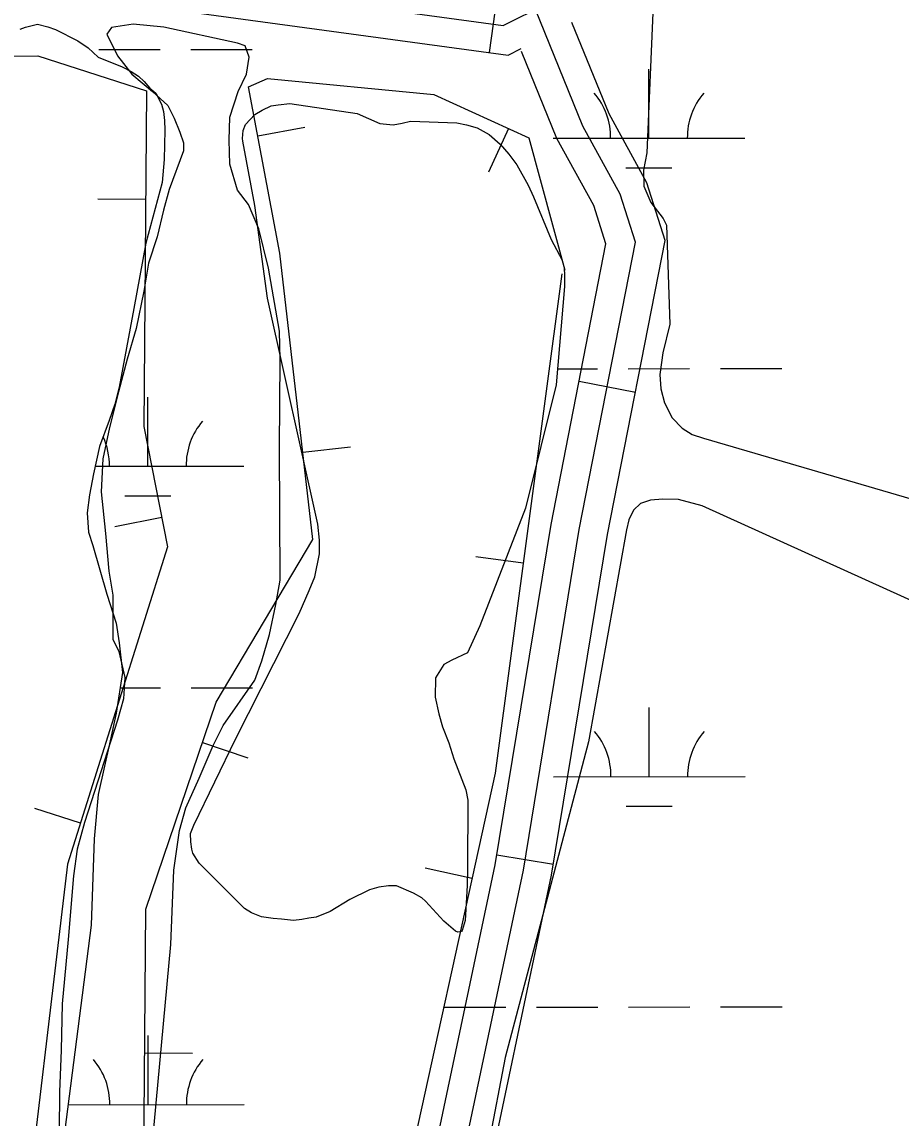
# Model space of a CAD drawing. Extents: x 3279314 to 3317160, y 734079 to 759431.
# Drawn here: x 3294150 to 3294609, y 742987 to 743558 of the extents above; entities that cross this region are included whole.
import ezdxf

# ---------------------------------------------------------------- set-up
doc = ezdxf.new("R2010")
doc.units = 0
for name, color, linetype in [('V-BORW-LINE', 7, 'Continuous'), ('V-ROAD-CNTR', 7, 'Continuous'), ('V-SITE-VEGE', 7, 'Continuous'), ('V-WETL-SWMP', 7, 'Continuous')]:
    doc.layers.add(name, color=color, linetype=linetype)

msp = doc.modelspace()

# ---------------------------------------------------------------- linework, layer by layer
at = {"layer": 'V-BORW-LINE'}
for p, q in [((3294273.46, 743498.9), (3294298.03, 743503.5)), ((3294404.15, 743502.81), (3294393.79, 743480.05)), ((3294215.02, 743465.79), (3294190.02, 743465.99)), ((3294296.95, 743334.06), (3294321.78, 743336.95)), ((3294223.42, 743300.11), (3294198.89, 743295.27)), ((3294411.93, 743276.26), (3294387.15, 743279.57)), ((3294244.61, 743182.83), (3294268.28, 743174.77)), ((3294181.07, 743140.8), (3294157.23, 743148.32)), ((3294385.25, 743111.95), (3294360.83, 743117.33)), ((3294214.47, 743021.13), (3294239.47, 743020.94))]:
    msp.add_line(p, q, dxfattribs=at)
for points in [[(3294077.5, 743319.43), (3294075.27, 743540.51), (3294158.75, 743540.62), (3294215.48, 743522.41), (3294214.06, 743347.51), (3294226.46, 743284.69), (3294174.33, 743119.41), (3294149.36, 742910.18), (3294116.87, 742761.83), (3294092.46, 742595.56), (3294061.18, 742366.98), (3294052.14, 742205.59), (3294066.21, 742132.04), (3294023.28, 741926.67), (3294002.59, 741626.08), (3294018.22, 741284.94)], [(3294432.03, 743427.08), (3294397.34, 743166.78), (3294346.65, 742936.88), (3294296.34, 742859.4), (3294213.4, 742877.99), (3294215.03, 743095.96), (3294251.73, 743203.74), (3294302.23, 743288.64), (3294284.9, 743437.76), (3294268.68, 743524.42), (3294278.48, 743528.79), (3294365.23, 743520.52), (3294414.78, 743497.97), (3294433.65, 743428.87)]]:
    msp.add_lwpolyline(points, dxfattribs=at)
at = {"layer": 'V-ROAD-CNTR'}
for p, q in [((3294398.28, 743572.06), (3294394.23, 743542.34)), ((3294441.01, 743371.06), (3294470.46, 743365.3)), ((3294398.08, 743124.34), (3294427.69, 743119.47))]:
    msp.add_line(p, q, dxfattribs=at)
for points in [[(3293777.31, 743683.37), (3293838.68, 743712.46), (3293915.01, 743788.87), (3293968.65, 743791.13), (3294008.26, 743618.07), (3294172.33, 743587.74), (3294401.47, 743556.49), (3294423.8, 743567.64), (3294446.49, 743580.74), (3294462.71, 743600.13), (3294469.26, 743623.69), (3294536.48, 743889.51), (3294595.62, 744090.19)], [(3293964.21, 743743.29), (3293995.84, 743605.11), (3294169.95, 743572.92), (3294404.03, 743541), (3294410.81, 743544.39)], [(3294337.25, 742832.27), (3294373.47, 742933.65), (3294411.97, 743116.35), (3294441.16, 743293.79), (3294470.5, 743443.57), (3294462.52, 743468.57), (3294443.07, 743504.03), (3294418.25, 743564.87)], [(3294351.37, 742827.22), (3294387.94, 742929.56), (3294426.72, 743113.58), (3294455.93, 743291.13), (3294485.96, 743444.47), (3294476.37, 743474.51), (3294456.64, 743510.49), (3294437.27, 743557.96)], [(3294323.12, 742837.32), (3294359.01, 742937.73), (3294397.22, 743119.11), (3294426.4, 743296.45), (3294455.04, 743442.68), (3294448.67, 743462.62), (3294429.51, 743497.57), (3294411.01, 743542.91)]]:
    msp.add_lwpolyline(points, dxfattribs=at)
at = {"layer": 'V-SITE-VEGE'}
for p, q in [((3294479.66, 743567.28), (3294476.3, 743490.09)), ((3294197.22, 743555.46), (3294194.74, 743551.99)), ((3294208.45, 743557.23), (3294197.22, 743555.46)), ((3294224.44, 743555.63), (3294208.45, 743557.23)), ((3294262.91, 743547.26), (3294224.44, 743555.63)), ((3294194.74, 743551.99), (3294200.25, 743540.7)), ((3294266.84, 743545.87), (3294262.91, 743547.26)), ((3294268.93, 743539.9), (3294266.84, 743545.87)), ((3294200.25, 743540.7), (3294207.76, 743531.13)), ((3294267.67, 743531.15), (3294268.93, 743539.9)), ((3294207.76, 743531.13), (3294218.57, 743522.15)), ((3294263.34, 743522.01), (3294267.67, 743531.15)), ((3294218.57, 743522.15), (3294226.56, 743514.77)), ((3294258.93, 743508.7), (3294263.34, 743522.01)), ((3294226.56, 743514.77), (3294229.95, 743508.13)), ((3294229.95, 743508.13), (3294232.89, 743500.83)), ((3294258.49, 743496.64), (3294258.93, 743508.7)), ((3294232.89, 743500.83), (3294234.77, 743495.31)), ((3294234.77, 743495.31), (3294234.69, 743491.14)), ((3294258.93, 743484.12), (3294258.49, 743496.64)), ((3294234.69, 743491.14), (3294227.31, 743471.08)), ((3294476.3, 743490.09), (3294474.6, 743481.13)), ((3294262.85, 743470.66), (3294258.93, 743484.12)), ((3294474.6, 743481.13), (3294474.89, 743472.78)), ((3294227.31, 743471.08), (3294224.26, 743460.17)), ((3294268.64, 743463.1), (3294262.85, 743470.66)), ((3294474.89, 743472.78), (3294478.47, 743464.16)), ((3294478.47, 743464.16), (3294484.9, 743455.92)), ((3294224.26, 743460.17), (3294220.94, 743446.4)), ((3294274.12, 743450.49), (3294268.64, 743463.1)), ((3294484.9, 743455.92), (3294486.59, 743452.38)), ((3294279.02, 743429.99), (3294274.12, 743450.49)), ((3294486.59, 743452.38), (3294488.3, 743400.78)), ((3294220.94, 743446.4), (3294216.52, 743432.65)), ((3294216.52, 743432.65), (3294214.06, 743417.99)), ((3294284.8, 743397.19), (3294279.02, 743429.99)), ((3294214.06, 743417.99), (3294209.99, 743398.53)), ((3294209.99, 743398.53), (3294205.31, 743382.6)), ((3294285.19, 743382.48), (3294284.8, 743397.19)), ((3294488.3, 743400.78), (3294484.74, 743385.92)), ((3294484.74, 743385.92), (3294483.22, 743374.54)), ((3294205.31, 743382.6), (3294200.83, 743365.56)), ((3294284.8, 743336.4), (3294285.19, 743382.48)), ((3294483.22, 743374.54), (3294483.75, 743367.07)), ((3294483.75, 743367.07), (3294485.59, 743359.79)), ((3294200.83, 743365.56), (3294196.11, 743346.99)), ((3294485.59, 743359.79), (3294489.62, 743352.03)), ((3294489.62, 743352.03), (3294494.79, 743346.68)), ((3294196.11, 743346.99), (3294192.75, 743330.59)), ((3294494.79, 743346.68), (3294500, 743343.29)), ((3294500, 743343.29), (3294505.89, 743341.43)), ((3294505.89, 743341.43), (3294633.82, 743304.02)), ((3294285.1, 743267.48), (3294284.8, 743336.4)), ((3294192.75, 743330.59), (3294191.78, 743313.49)), ((3294191.78, 743313.49), (3294194.03, 743291.73)), ((3294473.02, 743307.34), (3294469.45, 743303.9)), ((3294478.31, 743309.01), (3294473.02, 743307.34)), ((3294484.69, 743309.55), (3294478.31, 743309.01)), ((3294492.81, 743309.4), (3294484.69, 743309.55)), ((3294505.26, 743306.11), (3294492.81, 743309.4)), ((3294643.49, 743243.49), (3294505.26, 743306.11)), ((3294466.94, 743298.9), (3294465.75, 743293.65)), ((3294469.45, 743303.9), (3294466.94, 743298.9)), ((3294465.75, 743293.65), (3294445.99, 743183.18)), ((3294194.03, 743291.73), (3294195.87, 743272.16)), ((3294195.87, 743272.16), (3294197.84, 743259.61)), ((3294282.9, 743254.8), (3294285.1, 743267.48)), ((3294197.84, 743259.61), (3294197.86, 743236.57)), ((3294279.55, 743239.06), (3294282.9, 743254.8)), ((3294197.86, 743236.57), (3294201.04, 743230.15)), ((3294275.57, 743225.3), (3294279.55, 743239.06)), ((3294201.04, 743230.15), (3294204.09, 743216.71)), ((3294271.88, 743215.27), (3294275.57, 743225.3)), ((3294204.09, 743216.71), (3294203.45, 743205.53)), ((3294255.43, 743191.65), (3294271.88, 743215.27)), ((3294203.45, 743205.53), (3294200.4, 743194.39)), ((3294200.4, 743194.39), (3294183.2, 743141.15)), ((3294250.2, 743181.2), (3294255.43, 743191.65)), ((3294242.87, 743164.22), (3294250.2, 743181.2)), ((3294445.99, 743183.18), (3294402.44, 743018.7)), ((3294236.01, 743148.76), (3294242.87, 743164.22)), ((3294232.72, 743136.97), (3294236.01, 743148.76)), ((3294183.2, 743141.15), (3294179.22, 743127.17)), ((3294229.72, 743116.18), (3294232.72, 743136.97)), ((3294179.22, 743127.17), (3294177.44, 743113.38)), ((3294228.15, 743077.58), (3294229.72, 743116.18)), ((3294177.44, 743113.38), (3294174.64, 743080.07)), ((3294174.64, 743080.07), (3294171.41, 743046.56)), ((3294217.54, 742963.43), (3294228.15, 743077.58)), ((3294171.41, 743046.56), (3294170.97, 743022.42)), ((3294170.97, 743022.42), (3294170.15, 743000.71)), ((3294402.44, 743018.7), (3294389.84, 742952.65)), ((3294170.15, 743000.71), (3294169.99, 742980.08))]:
    msp.add_line(p, q, dxfattribs=at)
at = {"layer": 'V-WETL-SWMP'}
for p, q in [((3294149.63, 743554.56), (3294152.3, 743555.65)), ((3294149.63, 743554.56), (3294152.3, 743555.65)), ((3294152.3, 743555.65), (3294158.58, 743557.24)), ((3294152.3, 743555.65), (3294158.58, 743557.24)), ((3294158.58, 743557.24), (3294164.04, 743555.82)), ((3294158.58, 743557.24), (3294164.04, 743555.82)), ((3294164.04, 743555.82), (3294167.99, 743554.42)), ((3294164.04, 743555.82), (3294167.99, 743554.42)), ((3294167.99, 743554.42), (3294179.62, 743548.54)), ((3294167.99, 743554.42), (3294179.62, 743548.54)), ((3294179.62, 743548.54), (3294185.04, 743544.84)), ((3294179.62, 743548.54), (3294185.04, 743544.84)), ((3294185.04, 743544.84), (3294190.25, 743540.02)), ((3294185.04, 743544.84), (3294190.25, 743540.02)), ((3294238.61, 743544), (3294270.61, 743544.02)), ((3294190.25, 743540.02), (3294202.84, 743534.87)), ((3294190.25, 743540.02), (3294202.84, 743534.87)), ((3294190.61, 743543.98), (3294222.61, 743543.99)), ((3294202.84, 743534.87), (3294207.53, 743532.52)), ((3294202.84, 743534.87), (3294207.53, 743532.52)), ((3294477.48, 743497.69), (3294477.46, 743533.69)), ((3294207.53, 743532.52), (3294211.27, 743529.99)), ((3294207.53, 743532.52), (3294211.27, 743529.99)), ((3294211.27, 743529.99), (3294214.24, 743527.29)), ((3294211.27, 743529.99), (3294214.24, 743527.29)), ((3294214.24, 743527.29), (3294217.21, 743523.83)), ((3294214.24, 743527.29), (3294217.21, 743523.83)), ((3294217.21, 743523.83), (3294220.38, 743521.12)), ((3294217.21, 743523.83), (3294220.38, 743521.12)), ((3294220.38, 743521.12), (3294223.3, 743515.39)), ((3294220.38, 743521.12), (3294223.3, 743515.39)), ((3294284.08, 743515.1), (3294290.15, 743515.75)), ((3294284.08, 743515.1), (3294290.15, 743515.75)), ((3294290.15, 743515.75), (3294325.25, 743510.58)), ((3294290.15, 743515.75), (3294325.25, 743510.58)), ((3294223.3, 743515.39), (3294224.37, 743511.59)), ((3294223.3, 743515.39), (3294224.37, 743511.59)), ((3294224.37, 743511.59), (3294224.86, 743507.04)), ((3294224.37, 743511.59), (3294224.86, 743507.04)), ((3294267.05, 743504.81), (3294271.88, 743510.02)), ((3294267.05, 743504.81), (3294271.88, 743510.02)), ((3294271.88, 743510.02), (3294275.7, 743512.42)), ((3294271.88, 743510.02), (3294275.7, 743512.42)), ((3294275.7, 743512.42), (3294280.48, 743514.6)), ((3294275.7, 743512.42), (3294280.48, 743514.6)), ((3294280.48, 743514.6), (3294284.08, 743515.1)), ((3294280.48, 743514.6), (3294284.08, 743515.1)), ((3294325.25, 743510.58), (3294337.08, 743505.45)), ((3294325.25, 743510.58), (3294337.08, 743505.45)), ((3294224.86, 743507.04), (3294224.96, 743501.93)), ((3294224.86, 743507.04), (3294224.96, 743501.93)), ((3294265.86, 743501.81), (3294267.05, 743504.81)), ((3294265.86, 743501.81), (3294267.05, 743504.81)), ((3294337.08, 743505.45), (3294344.07, 743504.75)), ((3294337.08, 743505.45), (3294344.07, 743504.75)), ((3294344.07, 743504.75), (3294348.82, 743505.61)), ((3294344.07, 743504.75), (3294348.82, 743505.61)), ((3294348.82, 743505.61), (3294353.19, 743506.67)), ((3294348.82, 743505.61), (3294353.19, 743506.67)), ((3294353.19, 743506.67), (3294377.21, 743505.67)), ((3294353.19, 743506.67), (3294377.21, 743505.67)), ((3294377.21, 743505.67), (3294382.3, 743504.64)), ((3294377.21, 743505.67), (3294382.3, 743504.64)), ((3294382.3, 743504.64), (3294387.95, 743503.21)), ((3294382.3, 743504.64), (3294387.95, 743503.21)), ((3294224.96, 743501.93), (3294224.68, 743486.6)), ((3294224.96, 743501.93), (3294224.68, 743486.6)), ((3294265.6, 743497.65), (3294265.86, 743501.81)), ((3294265.6, 743497.65), (3294265.86, 743501.81)), ((3294387.95, 743503.21), (3294394.13, 743499.69)), ((3294387.95, 743503.21), (3294394.13, 743499.69)), ((3294394.13, 743499.69), (3294399.91, 743494.67)), ((3294394.13, 743499.69), (3294399.91, 743494.67)), ((3294265.76, 743496.13), (3294265.6, 743497.65)), ((3294265.76, 743496.13), (3294265.6, 743497.65)), ((3294271.97, 743462.71), (3294265.76, 743496.13)), ((3294271.97, 743462.71), (3294265.76, 743496.13)), ((3294399.91, 743494.67), (3294404.36, 743489.48)), ((3294399.91, 743494.67), (3294404.36, 743489.48)), ((3294427.48, 743497.67), (3294527.48, 743497.72)), ((3294404.36, 743489.48), (3294408.61, 743483.91)), ((3294404.36, 743489.48), (3294408.61, 743483.91)), ((3294224.68, 743486.6), (3294223.71, 743474.7)), ((3294224.68, 743486.6), (3294223.71, 743474.7)), ((3294408.61, 743483.91), (3294414.47, 743473.21)), ((3294408.61, 743483.91), (3294414.47, 743473.21)), ((3294465.49, 743482.26), (3294489.49, 743482.27)), ((3294223.71, 743474.7), (3294215.19, 743443.06)), ((3294223.71, 743474.7), (3294215.19, 743443.06)), ((3294414.47, 743473.21), (3294417.2, 743467.11)), ((3294414.47, 743473.21), (3294417.2, 743467.11)), ((3294417.2, 743467.11), (3294426.46, 743444.99)), ((3294417.2, 743467.11), (3294426.46, 743444.99)), ((3294278.49, 743414.34), (3294271.97, 743462.71)), ((3294278.49, 743414.34), (3294271.97, 743462.71)), ((3294215.19, 743443.06), (3294208.9, 743408.92)), ((3294215.19, 743443.06), (3294208.9, 743408.92)), ((3294426.46, 743444.99), (3294432.13, 743434.1)), ((3294426.46, 743444.99), (3294432.13, 743434.1)), ((3294432.13, 743434.1), (3294433.19, 743429.92)), ((3294432.13, 743434.1), (3294433.19, 743429.92)), ((3294433.19, 743429.92), (3294433.5, 743426.31)), ((3294433.19, 743429.92), (3294433.5, 743426.31)), ((3294433.5, 743426.31), (3294433.4, 743420.45)), ((3294433.5, 743426.31), (3294433.4, 743420.45)), ((3294433.4, 743420.45), (3294429.07, 743369.24)), ((3294433.4, 743420.45), (3294429.07, 743369.24)), ((3294304.76, 743296.53), (3294278.49, 743414.34)), ((3294304.76, 743296.53), (3294278.49, 743414.34)), ((3294208.9, 743408.92), (3294201.22, 743367.91)), ((3294208.9, 743408.92), (3294201.22, 743367.91)), ((3294429.78, 743377.6), (3294450.7, 743377.61)), ((3294466.7, 743377.62), (3294498.7, 743377.63)), ((3294514.7, 743377.64), (3294546.7, 743377.66)), ((3294201.22, 743367.91), (3294198.96, 743359.18)), ((3294201.22, 743367.91), (3294198.96, 743359.18)), ((3294429.07, 743369.24), (3294413.16, 743305)), ((3294429.07, 743369.24), (3294413.16, 743305)), ((3294216.13, 743326.75), (3294216.11, 743362.75)), ((3294198.96, 743359.18), (3294195.97, 743350.53)), ((3294198.96, 743359.18), (3294195.97, 743350.53)), ((3294195.97, 743350.53), (3294190.99, 743336.99)), ((3294195.97, 743350.53), (3294190.99, 743336.99)), ((3294190.99, 743336.99), (3294187.9, 743322.85)), ((3294190.99, 743336.99), (3294187.9, 743322.85)), ((3294187.9, 743322.85), (3294185.81, 743311.91)), ((3294187.9, 743322.85), (3294185.81, 743311.91)), ((3294188.75, 743326.73), (3294266.13, 743326.77)), ((3294185.81, 743311.91), (3294184.51, 743302.47)), ((3294185.81, 743311.91), (3294184.51, 743302.47)), ((3294204.14, 743311.31), (3294228.14, 743311.32)), ((3294413.16, 743305), (3294389.34, 743243.54)), ((3294413.16, 743305), (3294389.34, 743243.54)), ((3294184.51, 743302.47), (3294185.27, 743292.43)), ((3294184.51, 743302.47), (3294185.27, 743292.43)), ((3294305.74, 743288.19), (3294304.76, 743296.53)), ((3294305.74, 743288.19), (3294304.76, 743296.53)), ((3294185.27, 743292.43), (3294187.42, 743285.39)), ((3294185.27, 743292.43), (3294187.42, 743285.39)), ((3294305.62, 743281.19), (3294305.74, 743288.19)), ((3294305.62, 743281.19), (3294305.74, 743288.19)), ((3294187.42, 743285.39), (3294194.72, 743260.09)), ((3294187.42, 743285.39), (3294194.72, 743260.09)), ((3294303.32, 743269.12), (3294305.62, 743281.19)), ((3294303.32, 743269.12), (3294305.62, 743281.19)), ((3294300.35, 743261.98), (3294303.32, 743269.12)), ((3294300.35, 743261.98), (3294303.32, 743269.12)), ((3294194.72, 743260.09), (3294199.56, 743245.05)), ((3294194.72, 743260.09), (3294199.56, 743245.05)), ((3294295.03, 743249.97), (3294300.35, 743261.98)), ((3294295.03, 743249.97), (3294300.35, 743261.98)), ((3294262.06, 743184.89), (3294295.03, 743249.97)), ((3294262.06, 743184.89), (3294295.03, 743249.97)), ((3294199.56, 743245.05), (3294201.27, 743234.8)), ((3294199.56, 743245.05), (3294201.27, 743234.8)), ((3294389.34, 743243.54), (3294382.85, 743229.46)), ((3294389.34, 743243.54), (3294382.85, 743229.46)), ((3294201.27, 743234.8), (3294202.88, 743219.25)), ((3294201.27, 743234.8), (3294202.88, 743219.25)), ((3294374.64, 743225.64), (3294370.44, 743223.44)), ((3294374.64, 743225.64), (3294370.44, 743223.44)), ((3294382.85, 743229.46), (3294374.64, 743225.64)), ((3294382.85, 743229.46), (3294374.64, 743225.64)), ((3294202.88, 743219.25), (3294199.67, 743198.12)), ((3294202.88, 743219.25), (3294199.67, 743198.12)), ((3294370.44, 743223.44), (3294366.15, 743216.52)), ((3294370.44, 743223.44), (3294366.15, 743216.52)), ((3294366.15, 743216.52), (3294365.97, 743206.49)), ((3294366.15, 743216.52), (3294365.97, 743206.49)), ((3294201.67, 743211.31), (3294222.78, 743211.32)), ((3294238.78, 743211.33), (3294270.78, 743211.34)), ((3294365.97, 743206.49), (3294367.89, 743197.75)), ((3294365.97, 743206.49), (3294367.89, 743197.75)), ((3294199.67, 743198.12), (3294196.57, 743183.6)), ((3294199.67, 743198.12), (3294196.57, 743183.6)), ((3294367.89, 743197.75), (3294369.85, 743190.9)), ((3294367.89, 743197.75), (3294369.85, 743190.9)), ((3294477.65, 743165.02), (3294477.63, 743201.02)), ((3294369.85, 743190.9), (3294373.11, 743182.71)), ((3294369.85, 743190.9), (3294373.11, 743182.71)), ((3294240.06, 743139.68), (3294262.06, 743184.89)), ((3294240.06, 743139.68), (3294262.06, 743184.89)), ((3294196.57, 743183.6), (3294190.2, 743155.71)), ((3294196.57, 743183.6), (3294190.2, 743155.71)), ((3294373.11, 743182.71), (3294375.8, 743174.33)), ((3294373.11, 743182.71), (3294375.8, 743174.33)), ((3294375.8, 743174.33), (3294381.94, 743158.14)), ((3294375.8, 743174.33), (3294381.94, 743158.14)), ((3294427.65, 743164.99), (3294527.65, 743165.05)), ((3294190.2, 743155.71), (3294188.08, 743132.66)), ((3294190.2, 743155.71), (3294188.08, 743132.66)), ((3294381.94, 743158.14), (3294382.98, 743152.82)), ((3294381.94, 743158.14), (3294382.98, 743152.82)), ((3294382.98, 743152.82), (3294382.91, 743117.05)), ((3294382.98, 743152.82), (3294382.91, 743117.05)), ((3294465.66, 743149.58), (3294489.66, 743149.6)), ((3294238.47, 743135.35), (3294240.06, 743139.68)), ((3294238.47, 743135.35), (3294240.06, 743139.68)), ((3294238.58, 743131), (3294238.47, 743135.35)), ((3294238.58, 743131), (3294238.47, 743135.35)), ((3294188.08, 743132.66), (3294186.52, 743087.65)), ((3294188.08, 743132.66), (3294186.52, 743087.65)), ((3294239.08, 743127.2), (3294238.58, 743131)), ((3294239.08, 743127.2), (3294238.58, 743131)), ((3294239.61, 743125.11), (3294239.08, 743127.2)), ((3294239.61, 743125.11), (3294239.08, 743127.2)), ((3294242.92, 743119.94), (3294239.61, 743125.11)), ((3294242.92, 743119.94), (3294239.61, 743125.11)), ((3294266.53, 743096.24), (3294242.92, 743119.94)), ((3294266.53, 743096.24), (3294242.92, 743119.94)), ((3294382.91, 743117.05), (3294382.75, 743108.35)), ((3294382.91, 743117.05), (3294382.75, 743108.35)), ((3294331.8, 743106.05), (3294321.49, 743100.93)), ((3294331.8, 743106.05), (3294321.49, 743100.93)), ((3294336.56, 743107.48), (3294331.8, 743106.05)), ((3294336.56, 743107.48), (3294331.8, 743106.05)), ((3294341.68, 743108.14), (3294336.56, 743107.48)), ((3294341.68, 743108.14), (3294336.56, 743107.48)), ((3294345.84, 743108.07), (3294341.68, 743108.14)), ((3294345.84, 743108.07), (3294341.68, 743108.14)), ((3294354.67, 743104.31), (3294345.84, 743108.07)), ((3294354.67, 743104.31), (3294345.84, 743108.07)), ((3294358.98, 743101.78), (3294354.67, 743104.31)), ((3294358.98, 743101.78), (3294354.67, 743104.31)), ((3294382.75, 743108.35), (3294382.21, 743099.09)), ((3294382.75, 743108.35), (3294382.21, 743099.09)), ((3294321.49, 743100.93), (3294311.16, 743094.68)), ((3294321.49, 743100.93), (3294311.16, 743094.68)), ((3294361.03, 743100.04), (3294358.98, 743101.78)), ((3294361.03, 743100.04), (3294358.98, 743101.78)), ((3294370.49, 743089.65), (3294361.03, 743100.04)), ((3294370.49, 743089.65), (3294361.03, 743100.04)), ((3294382.21, 743099.09), (3294381.72, 743092.85)), ((3294382.21, 743099.09), (3294381.72, 743092.85)), ((3294270.28, 743094.09), (3294266.53, 743096.24)), ((3294270.28, 743094.09), (3294266.53, 743096.24)), ((3294275.35, 743091.92), (3294270.28, 743094.09)), ((3294275.35, 743091.92), (3294270.28, 743094.09)), ((3294311.16, 743094.68), (3294303.92, 743091.79)), ((3294311.16, 743094.68), (3294303.92, 743091.79)), ((3294381.72, 743092.85), (3294381.67, 743090.01)), ((3294381.72, 743092.85), (3294381.67, 743090.01)), ((3294186.52, 743087.65), (3294151.33, 742814.25)), ((3294186.52, 743087.65), (3294151.33, 742814.25)), ((3294281.57, 743091.05), (3294275.35, 743091.92)), ((3294281.57, 743091.05), (3294275.35, 743091.92)), ((3294285.92, 743090.78), (3294281.57, 743091.05)), ((3294285.92, 743090.78), (3294281.57, 743091.05)), ((3294292.16, 743090.11), (3294285.92, 743090.78)), ((3294292.16, 743090.11), (3294285.92, 743090.78)), ((3294296.52, 743090.59), (3294292.16, 743090.11)), ((3294296.52, 743090.59), (3294292.16, 743090.11)), ((3294300.12, 743091.29), (3294296.52, 743090.59)), ((3294300.12, 743091.29), (3294296.52, 743090.59)), ((3294303.92, 743091.79), (3294300.12, 743091.29)), ((3294303.92, 743091.79), (3294300.12, 743091.29)), ((3294376.65, 743084.43), (3294370.49, 743089.65)), ((3294376.65, 743084.43), (3294370.49, 743089.65)), ((3294381.67, 743090.01), (3294380.06, 743084.74)), ((3294381.67, 743090.01), (3294380.06, 743084.74)), ((3294377.77, 743084.03), (3294376.65, 743084.43)), ((3294377.77, 743084.03), (3294376.65, 743084.43)), ((3294379.67, 743084.37), (3294377.77, 743084.03)), ((3294379.67, 743084.37), (3294377.77, 743084.03)), ((3294380.06, 743084.74), (3294379.67, 743084.37)), ((3294380.06, 743084.74), (3294379.67, 743084.37)), ((3294370.87, 743044.9), (3294402.87, 743044.91)), ((3294418.87, 743044.92), (3294450.87, 743044.94)), ((3294466.87, 743044.94), (3294498.87, 743044.96)), ((3294514.87, 743044.97), (3294546.87, 743044.98)), ((3294216.3, 742994.07), (3294216.28, 743030.07)), ((3294174.47, 742994.05), (3294266.3, 742994.1))]:
    msp.add_line(p, q, dxfattribs=at)
for centre, start, end in [((3294422.24, 743498.14), 359.2573, 40.801), ((3294532.72, 743498.2), 139.2573, 180.801), ((3294271.38, 743327.25), 139.2573, 180.801), ((3294160.89, 743327.2), 359.2573, 24.9237), ((3294422.41, 743165.47), 359.2573, 40.801), ((3294532.89, 743165.52), 139.2573, 180.801), ((3294161.06, 742994.52), 359.2573, 40.801), ((3294271.54, 742994.58), 139.2573, 180.801)]:
    msp.add_arc(centre, 35.25, start, end, dxfattribs=at)

doc.saveas('drawing.dxf')
